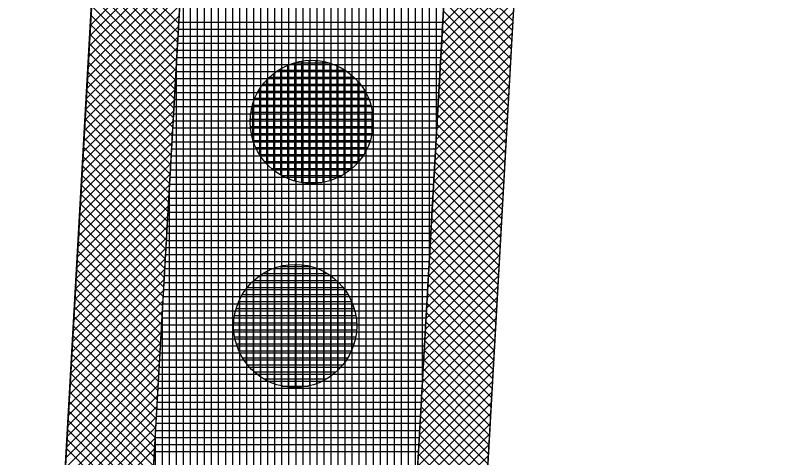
# Model space of a CAD drawing. Extents: x -565346 to -564154, y -1097386 to -1095620.
# Drawn here: x -564290.98 to -564269.4, y -1097012.97 to -1097000.39 of the extents above; entities that cross this region are included whole.
import ezdxf

# ---------------------------------------------------------------- set-up
doc = ezdxf.new("R2010")
doc.units = 0
for name, color, linetype in [('Vrstva 1', 7, 'Continuous'), ('Vrstva 13', 7, 'Continuous'), ('Vrstva 41', 7, 'Continuous'), ('Vrstva 42', 7, 'Continuous'), ('Vrstva 43', 7, 'Continuous'), ('Vrstva 44', 7, 'Continuous')]:
    doc.layers.add(name, color=color, linetype=linetype)

msp = doc.modelspace()

# ---------------------------------------------------------------- linework, layer by layer
at = {"layer": 'Vrstva 1'}
msp.add_line((-564296.5, -1097135.53), (-564285.9, -1096948.97), dxfattribs=at)
at = {"layer": 'Vrstva 13'}
msp.add_line((-564277.71, -1097016.43), (-564269.4, -1096869.98), dxfattribs=at)
at = {"layer": 'Vrstva 41'}
for points in [[(-564296.782, -1097140.492), (-564294.286, -1097140.634), (-564282.373, -1096930.972), (-564284.87, -1096930.83)], [(-564272.899, -1096931.51), (-564274.888, -1096931.397), (-564286.791, -1097141.059), (-564284.798, -1097141.172)]]:
    msp.add_lwpolyline(points, close=True, dxfattribs=at)
at = {"layer": 'Vrstva 42'}
for p, q in [((-564286.183, -1096998.018), (-564288.838, -1097000.674)), ((-564286.2, -1096998.318), (-564288.855, -1097000.974)), ((-564288.701, -1096998.251), (-564286.33, -1097000.621)), ((-564288.716, -1096998.519), (-564286.346, -1097000.889)), ((-564276.701, -1096998.507), (-564278.818, -1097000.624)), ((-564286.217, -1096998.618), (-564288.872, -1097001.274)), ((-564288.731, -1096998.787), (-564286.361, -1097001.157)), ((-564278.707, -1096998.669), (-564276.818, -1097000.558)), ((-564286.234, -1096998.918), (-564288.889, -1097001.574)), ((-564276.718, -1096998.807), (-564278.835, -1097000.924)), ((-564278.722, -1096998.937), (-564276.833, -1097000.826)), ((-564286.251, -1096999.218), (-564288.906, -1097001.874)), ((-564288.746, -1096999.054), (-564286.376, -1097001.424)), ((-564276.735, -1096999.107), (-564278.852, -1097001.224)), ((-564278.738, -1096999.204), (-564276.848, -1097001.094)), ((-564288.761, -1096999.322), (-564286.391, -1097001.692)), ((-564276.752, -1096999.407), (-564278.869, -1097001.524)), ((-564286.268, -1096999.518), (-564288.923, -1097002.173)), ((-564288.777, -1096999.589), (-564286.407, -1097001.96)), ((-564278.753, -1096999.472), (-564276.863, -1097001.361)), ((-564286.285, -1096999.818), (-564288.941, -1097002.473)), ((-564288.792, -1096999.857), (-564286.422, -1097002.227)), ((-564276.769, -1096999.707), (-564278.886, -1097001.824)), ((-564278.768, -1096999.74), (-564276.879, -1097001.629)), ((-564276.786, -1097000.007), (-564278.903, -1097002.123)), ((-564278.783, -1097000.007), (-564276.894, -1097001.897)), ((-564286.302, -1097000.117), (-564288.958, -1097002.773)), ((-564288.807, -1097000.125), (-564286.437, -1097002.495)), ((-564276.803, -1097000.306), (-564278.92, -1097002.423)), ((-564278.798, -1097000.275), (-564276.909, -1097002.164)), ((-564286.319, -1097000.417), (-564288.975, -1097003.073)), ((-564288.822, -1097000.392), (-564286.452, -1097002.763)), ((-564286.336, -1097000.717), (-564288.992, -1097003.373)), ((-564288.837, -1097000.66), (-564286.467, -1097003.03)), ((-564276.82, -1097000.606), (-564278.937, -1097002.723)), ((-564278.814, -1097000.542), (-564276.924, -1097002.432)), ((-564288.853, -1097000.928), (-564286.483, -1097003.298)), ((-564276.838, -1097000.906), (-564278.954, -1097003.023)), ((-564278.829, -1097000.81), (-564276.939, -1097002.7)), ((-564286.353, -1097001.017), (-564289.009, -1097003.673)), ((-564278.844, -1097001.078), (-564276.954, -1097002.967)), ((-564286.37, -1097001.317), (-564289.026, -1097003.973)), ((-564288.868, -1097001.195), (-564286.498, -1097003.565)), ((-564276.855, -1097001.206), (-564278.971, -1097003.323)), ((-564278.859, -1097001.345), (-564276.97, -1097003.235)), ((-564288.883, -1097001.463), (-564286.513, -1097003.833)), ((-564276.872, -1097001.506), (-564278.988, -1097003.623)), ((-564286.387, -1097001.617), (-564289.043, -1097004.273)), ((-564288.898, -1097001.731), (-564286.528, -1097004.101)), ((-564276.889, -1097001.806), (-564279.005, -1097003.923)), ((-564278.874, -1097001.613), (-564276.985, -1097003.503)), ((-564286.404, -1097001.917), (-564289.06, -1097004.572)), ((-564288.914, -1097001.998), (-564286.543, -1097004.368)), ((-564278.89, -1097001.881), (-564277, -1097003.77)), ((-564286.421, -1097002.217), (-564289.077, -1097004.872)), ((-564276.906, -1097002.106), (-564279.022, -1097004.222)), ((-564278.905, -1097002.148), (-564277.015, -1097004.038)), ((-564288.929, -1097002.266), (-564286.559, -1097004.636)), ((-564276.923, -1097002.405), (-564279.039, -1097004.522)), ((-564278.92, -1097002.416), (-564277.03, -1097004.305)), ((-564286.438, -1097002.516), (-564289.094, -1097005.172)), ((-564288.944, -1097002.534), (-564286.574, -1097004.904)), ((-564286.455, -1097002.816), (-564289.111, -1097005.472)), ((-564288.959, -1097002.801), (-564286.589, -1097005.171)), ((-564276.94, -1097002.705), (-564279.057, -1097004.822)), ((-564278.935, -1097002.684), (-564277.046, -1097004.573)), ((-564288.974, -1097003.069), (-564286.604, -1097005.439)), ((-564276.957, -1097003.005), (-564279.074, -1097005.122)), ((-564278.95, -1097002.951), (-564277.061, -1097004.841)), ((-564286.472, -1097003.116), (-564289.128, -1097005.772)), ((-564276.974, -1097003.305), (-564279.091, -1097005.422)), ((-564278.965, -1097003.219), (-564277.076, -1097005.108)), ((-564286.489, -1097003.416), (-564289.145, -1097006.072)), ((-564288.99, -1097003.336), (-564286.619, -1097005.707)), ((-564278.981, -1097003.487), (-564277.091, -1097005.376)), ((-564286.506, -1097003.716), (-564289.162, -1097006.372)), ((-564289.005, -1097003.604), (-564286.635, -1097005.974)), ((-564276.991, -1097003.605), (-564279.108, -1097005.722)), ((-564278.996, -1097003.754), (-564277.106, -1097005.644)), ((-564289.02, -1097003.872), (-564286.65, -1097006.242)), ((-564277.008, -1097003.905), (-564279.125, -1097006.022)), ((-564286.523, -1097004.016), (-564289.179, -1097006.672)), ((-564289.035, -1097004.139), (-564286.665, -1097006.509)), ((-564279.011, -1097004.022), (-564277.122, -1097005.911)), ((-564286.54, -1097004.316), (-564289.196, -1097006.971)), ((-564289.05, -1097004.407), (-564286.68, -1097006.777)), ((-564277.025, -1097004.205), (-564279.142, -1097006.322)), ((-564279.026, -1097004.29), (-564277.137, -1097006.179)), ((-564286.557, -1097004.616), (-564289.213, -1097007.271)), ((-564277.042, -1097004.504), (-564279.159, -1097006.621)), ((-564279.041, -1097004.557), (-564277.152, -1097006.447)), ((-564289.066, -1097004.675), (-564286.695, -1097007.045)), ((-564277.059, -1097004.804), (-564279.176, -1097006.921)), ((-564279.057, -1097004.825), (-564277.167, -1097006.714)), ((-564286.574, -1097004.916), (-564289.23, -1097007.571)), ((-564289.081, -1097004.942), (-564286.711, -1097007.312)), ((-564286.592, -1097005.215), (-564289.247, -1097007.871)), ((-564289.096, -1097005.21), (-564286.726, -1097007.58)), ((-564277.076, -1097005.104), (-564279.193, -1097007.221)), ((-564279.072, -1097005.092), (-564277.182, -1097006.982)), ((-564289.111, -1097005.478), (-564286.741, -1097007.848)), ((-564277.093, -1097005.404), (-564279.21, -1097007.521)), ((-564279.087, -1097005.36), (-564277.198, -1097007.25)), ((-564286.609, -1097005.515), (-564289.264, -1097008.171)), ((-564279.102, -1097005.628), (-564277.213, -1097007.517)), ((-564286.626, -1097005.815), (-564289.281, -1097008.471)), ((-564289.126, -1097005.745), (-564286.756, -1097008.115)), ((-564277.11, -1097005.704), (-564279.227, -1097007.821)), ((-564279.117, -1097005.895), (-564277.228, -1097007.785)), ((-564286.643, -1097006.115), (-564289.298, -1097008.771)), ((-564289.142, -1097006.013), (-564286.771, -1097008.383)), ((-564277.127, -1097006.004), (-564279.244, -1097008.121)), ((-564289.157, -1097006.28), (-564286.787, -1097008.651)), ((-564277.144, -1097006.304), (-564279.261, -1097008.421)), ((-564279.133, -1097006.163), (-564277.243, -1097008.053)), ((-564286.66, -1097006.415), (-564289.315, -1097009.071)), ((-564289.172, -1097006.548), (-564286.802, -1097008.918)), ((-564279.148, -1097006.431), (-564277.258, -1097008.32)), ((-564286.677, -1097006.715), (-564289.332, -1097009.37)), ((-564277.161, -1097006.603), (-564279.278, -1097008.72)), ((-564279.163, -1097006.698), (-564277.273, -1097008.588)), ((-564289.187, -1097006.816), (-564286.817, -1097009.186)), ((-564277.178, -1097006.903), (-564279.295, -1097009.02)), ((-564279.178, -1097006.966), (-564277.289, -1097008.856)), ((-564286.694, -1097007.015), (-564289.349, -1097009.67)), ((-564289.202, -1097007.083), (-564286.832, -1097009.453)), ((-564277.195, -1097007.203), (-564279.312, -1097009.32)), ((-564286.711, -1097007.315), (-564289.366, -1097009.97)), ((-564289.218, -1097007.351), (-564286.848, -1097009.721)), ((-564279.193, -1097007.234), (-564277.304, -1097009.123)), ((-564286.728, -1097007.614), (-564289.383, -1097010.27)), ((-564289.233, -1097007.619), (-564286.863, -1097009.989)), ((-564277.212, -1097007.503), (-564279.329, -1097009.62)), ((-564279.209, -1097007.501), (-564277.319, -1097009.391)), ((-564277.229, -1097007.803), (-564279.346, -1097009.92)), ((-564279.224, -1097007.769), (-564277.334, -1097009.659)), ((-564286.745, -1097007.914), (-564289.401, -1097010.57)), ((-564289.248, -1097007.886), (-564286.878, -1097010.256)), ((-564279.239, -1097008.037), (-564277.349, -1097009.926)), ((-564286.762, -1097008.214), (-564289.418, -1097010.87)), ((-564289.263, -1097008.154), (-564286.893, -1097010.524)), ((-564277.246, -1097008.103), (-564279.363, -1097010.22)), ((-564289.278, -1097008.422), (-564286.908, -1097010.792)), ((-564277.263, -1097008.403), (-564279.38, -1097010.52)), ((-564279.254, -1097008.304), (-564277.365, -1097010.194)), ((-564286.779, -1097008.514), (-564289.435, -1097011.17)), ((-564289.294, -1097008.689), (-564286.924, -1097011.059)), ((-564277.28, -1097008.702), (-564279.397, -1097010.82)), ((-564279.269, -1097008.572), (-564277.38, -1097010.461)), ((-564286.796, -1097008.814), (-564289.452, -1097011.47)), ((-564279.285, -1097008.84), (-564277.395, -1097010.729)), ((-564286.813, -1097009.114), (-564289.469, -1097011.77)), ((-564289.309, -1097008.957), (-564286.939, -1097011.327)), ((-564277.297, -1097009.002), (-564279.414, -1097011.119)), ((-564279.3, -1097009.107), (-564277.41, -1097010.997)), ((-564289.324, -1097009.224), (-564286.954, -1097011.595)), ((-564277.314, -1097009.302), (-564279.431, -1097011.419)), ((-564286.83, -1097009.414), (-564289.486, -1097012.069)), ((-564289.339, -1097009.492), (-564286.969, -1097011.862)), ((-564279.315, -1097009.375), (-564277.425, -1097011.264)), ((-564286.847, -1097009.714), (-564289.503, -1097012.369)), ((-564289.354, -1097009.76), (-564286.984, -1097012.13)), ((-564277.331, -1097009.602), (-564279.448, -1097011.719)), ((-564279.33, -1097009.642), (-564277.441, -1097011.532)), ((-564286.864, -1097010.014), (-564289.52, -1097012.669)), ((-564277.348, -1097009.902), (-564279.465, -1097012.019)), ((-564279.345, -1097009.91), (-564277.456, -1097011.8)), ((-564289.37, -1097010.027), (-564287, -1097012.397)), ((-564277.365, -1097010.202), (-564279.482, -1097012.319)), ((-564279.361, -1097010.178), (-564277.471, -1097012.067)), ((-564286.881, -1097010.313), (-564289.537, -1097012.969)), ((-564289.385, -1097010.295), (-564287.015, -1097012.665)), ((-564279.376, -1097010.445), (-564277.486, -1097012.335)), ((-564286.898, -1097010.613), (-564289.554, -1097013.269)), ((-564289.4, -1097010.563), (-564287.03, -1097012.933)), ((-564277.382, -1097010.502), (-564279.499, -1097012.619)), ((-564289.415, -1097010.83), (-564287.045, -1097013.2)), ((-564277.399, -1097010.801), (-564279.516, -1097012.919)), ((-564279.391, -1097010.713), (-564277.501, -1097012.603)), ((-564286.915, -1097010.913), (-564289.571, -1097013.569)), ((-564279.406, -1097010.981), (-564277.516, -1097012.87)), ((-564286.932, -1097011.213), (-564289.588, -1097013.869)), ((-564289.43, -1097011.098), (-564287.06, -1097013.468)), ((-564277.416, -1097011.101), (-564279.533, -1097013.218)), ((-564279.421, -1097011.248), (-564277.532, -1097013.138)), ((-564286.949, -1097011.513), (-564289.605, -1097014.169)), ((-564289.446, -1097011.366), (-564287.076, -1097013.736)), ((-564277.433, -1097011.401), (-564279.55, -1097013.518)), ((-564279.437, -1097011.516), (-564277.547, -1097013.406)), ((-564289.461, -1097011.633), (-564287.091, -1097014.003)), ((-564277.45, -1097011.701), (-564279.567, -1097013.818)), ((-564286.966, -1097011.813), (-564289.622, -1097014.468)), ((-564289.476, -1097011.901), (-564287.106, -1097014.271)), ((-564279.452, -1097011.784), (-564277.562, -1097013.673)), ((-564286.983, -1097012.113), (-564289.639, -1097014.768)), ((-564289.491, -1097012.168), (-564287.121, -1097014.539)), ((-564277.467, -1097012.001), (-564279.584, -1097014.118)), ((-564279.467, -1097012.051), (-564277.577, -1097013.941)), ((-564277.484, -1097012.301), (-564279.601, -1097014.418)), ((-564279.482, -1097012.319), (-564277.592, -1097014.209)), ((-564287, -1097012.413), (-564289.656, -1097015.068)), ((-564289.507, -1097012.436), (-564287.136, -1097014.806)), ((-564277.501, -1097012.601), (-564279.618, -1097014.718)), ((-564279.497, -1097012.587), (-564277.608, -1097014.476)), ((-564287.017, -1097012.712), (-564289.673, -1097015.368)), ((-564289.522, -1097012.704), (-564287.152, -1097015.074)), ((-564277.518, -1097012.901), (-564279.635, -1097015.018)), ((-564279.513, -1097012.854), (-564277.623, -1097014.744))]:
    msp.add_line(p, q, dxfattribs=at)
at = {"layer": 'Vrstva 43'}
for p, q in [((-564278.99, -1097003.651), (-564278.99, -1096880.115)), ((-564279.19, -1097007.173), (-564279.19, -1096883.64)), ((-564279.39, -1097010.696), (-564279.39, -1096887.165)), ((-564279.59, -1097014.219), (-564279.59, -1096890.689)), ((-564279.79, -1097017.742), (-564279.79, -1096894.214)), ((-564279.99, -1097021.265), (-564279.99, -1096897.739)), ((-564280.19, -1097024.788), (-564280.19, -1096901.264)), ((-564280.39, -1097028.31), (-564280.39, -1096904.789)), ((-564282.19, -1097060.016), (-564282.19, -1096906.123)), ((-564281.99, -1097056.493), (-564281.99, -1096906.114)), ((-564281.79, -1097052.97), (-564281.79, -1096906.104)), ((-564281.59, -1097049.447), (-564281.59, -1096906.094)), ((-564281.39, -1097045.925), (-564281.39, -1096906.085)), ((-564281.19, -1097042.402), (-564281.19, -1096906.075)), ((-564280.99, -1097038.879), (-564280.99, -1096906.065)), ((-564280.79, -1097035.356), (-564280.79, -1096906.056)), ((-564280.59, -1097031.833), (-564280.59, -1096906.046)), ((-564282.39, -1097063.539), (-564282.39, -1096931.271)), ((-564282.59, -1097067.062), (-564282.59, -1096934.791)), ((-564282.79, -1097070.585), (-564282.79, -1096938.311)), ((-564282.99, -1097074.107), (-564282.99, -1096941.831)), ((-564283.19, -1097077.63), (-564283.19, -1096945.351)), ((-564283.39, -1097081.153), (-564283.39, -1096948.871)), ((-564283.59, -1097084.676), (-564283.59, -1096952.391)), ((-564283.79, -1097088.199), (-564283.79, -1096955.91)), ((-564283.99, -1097091.722), (-564283.99, -1096959.43)), ((-564284.19, -1097095.244), (-564284.19, -1096962.95)), ((-564284.39, -1097098.767), (-564284.39, -1096966.47)), ((-564284.59, -1097102.29), (-564284.59, -1096969.99)), ((-564284.79, -1097105.813), (-564284.79, -1096973.51)), ((-564284.99, -1097109.336), (-564284.99, -1096977.03)), ((-564285.19, -1097112.859), (-564285.19, -1096980.55)), ((-564285.39, -1097116.382), (-564285.39, -1096984.069)), ((-564285.59, -1097119.904), (-564285.59, -1096987.589)), ((-564285.79, -1097123.427), (-564285.79, -1096991.109)), ((-564285.99, -1097126.95), (-564285.99, -1096994.629)), ((-564286.19, -1097130.473), (-564286.19, -1096998.149)), ((-564286.329, -1097000.59), (-564278.816, -1097000.59)), ((-564286.34, -1097000.79), (-564278.828, -1097000.79)), ((-564286.351, -1097000.99), (-564278.839, -1097000.99)), ((-564286.363, -1097001.19), (-564278.85, -1097001.19)), ((-564286.386, -1097001.59), (-564278.873, -1097001.59)), ((-564286.374, -1097001.39), (-564278.862, -1097001.39)), ((-564286.397, -1097001.79), (-564278.884, -1097001.79)), ((-564286.39, -1097133.996), (-564286.39, -1097001.669)), ((-564286.408, -1097001.99), (-564278.896, -1097001.99)), ((-564286.42, -1097002.19), (-564278.907, -1097002.19)), ((-564286.431, -1097002.39), (-564278.918, -1097002.39)), ((-564286.442, -1097002.59), (-564278.93, -1097002.59)), ((-564286.454, -1097002.79), (-564278.941, -1097002.79)), ((-564286.465, -1097002.99), (-564278.953, -1097002.99)), ((-564286.476, -1097003.19), (-564278.964, -1097003.19)), ((-564286.488, -1097003.39), (-564278.975, -1097003.39)), ((-564286.499, -1097003.59), (-564278.987, -1097003.59)), ((-564286.511, -1097003.79), (-564278.998, -1097003.79)), ((-564286.533, -1097004.19), (-564279.021, -1097004.19)), ((-564286.522, -1097003.99), (-564279.009, -1097003.99)), ((-564286.545, -1097004.39), (-564279.032, -1097004.39)), ((-564286.556, -1097004.59), (-564279.043, -1097004.59)), ((-564286.567, -1097004.79), (-564279.055, -1097004.79)), ((-564286.579, -1097004.99), (-564279.066, -1097004.99)), ((-564286.59, -1097137.519), (-564286.59, -1097005.189)), ((-564286.59, -1097005.19), (-564279.077, -1097005.19)), ((-564286.601, -1097005.39), (-564279.089, -1097005.39)), ((-564286.613, -1097005.59), (-564279.1, -1097005.59)), ((-564286.624, -1097005.79), (-564279.111, -1097005.79)), ((-564286.636, -1097005.99), (-564279.123, -1097005.99)), ((-564286.647, -1097006.19), (-564279.134, -1097006.19)), ((-564286.658, -1097006.39), (-564279.146, -1097006.39)), ((-564286.67, -1097006.59), (-564279.157, -1097006.59)), ((-564286.692, -1097006.99), (-564279.18, -1097006.99)), ((-564286.681, -1097006.79), (-564279.168, -1097006.79)), ((-564286.704, -1097007.19), (-564279.191, -1097007.19)), ((-564286.715, -1097007.39), (-564279.202, -1097007.39)), ((-564286.726, -1097007.59), (-564279.214, -1097007.59)), ((-564286.738, -1097007.79), (-564279.225, -1097007.79)), ((-564286.749, -1097007.99), (-564279.236, -1097007.99)), ((-564286.761, -1097008.19), (-564279.248, -1097008.19)), ((-564286.772, -1097008.39), (-564279.259, -1097008.39)), ((-564286.79, -1097141.041), (-564286.79, -1097008.709)), ((-564286.783, -1097008.59), (-564279.27, -1097008.59)), ((-564286.795, -1097008.79), (-564279.282, -1097008.79)), ((-564286.806, -1097008.99), (-564279.293, -1097008.99)), ((-564286.817, -1097009.19), (-564279.304, -1097009.19)), ((-564286.829, -1097009.39), (-564279.316, -1097009.39)), ((-564286.851, -1097009.79), (-564279.339, -1097009.79)), ((-564286.84, -1097009.59), (-564279.327, -1097009.59)), ((-564286.863, -1097009.99), (-564279.35, -1097009.99)), ((-564286.874, -1097010.19), (-564279.361, -1097010.19)), ((-564286.886, -1097010.39), (-564279.373, -1097010.39)), ((-564286.897, -1097010.59), (-564279.384, -1097010.59)), ((-564286.908, -1097010.79), (-564279.395, -1097010.79)), ((-564286.92, -1097010.99), (-564279.407, -1097010.99)), ((-564286.931, -1097011.19), (-564279.418, -1097011.19)), ((-564286.942, -1097011.39), (-564279.429, -1097011.39)), ((-564286.954, -1097011.59), (-564279.441, -1097011.59)), ((-564286.965, -1097011.79), (-564279.452, -1097011.79)), ((-564286.976, -1097011.99), (-564279.463, -1097011.99)), ((-564286.999, -1097012.39), (-564279.486, -1097012.39)), ((-564286.99, -1097151.064), (-564286.99, -1097012.229)), ((-564286.988, -1097012.19), (-564279.475, -1097012.19)), ((-564287.011, -1097012.59), (-564279.498, -1097012.59)), ((-564287.022, -1097012.79), (-564279.509, -1097012.79))]:
    msp.add_line(p, q, dxfattribs=at)
msp.add_lwpolyline([(-564283.37, -1096906.18), (-564284.87, -1096930.83), (-564282.373, -1096930.972), (-564294.286, -1097140.634), (-564296.782, -1097140.492), (-564297.42, -1097150.37), (-564294.347, -1097150.646), (-564303.226, -1097307.04), (-564304.096, -1097322.37), (-564304.399, -1097332.838), (-564302.848, -1097333.175), (-564297.082, -1097322.329), (-564293.197, -1097253.877), (-564289.027, -1097180.417), (-564287.358, -1097151.043), (-564285.364, -1097151.156), (-564284.798, -1097141.172), (-564286.791, -1097141.059), (-564274.888, -1096931.397), (-564272.899, -1096931.51), (-564271.475, -1096906.55)], dxfattribs=at)
at = {"layer": 'Vrstva 44'}
for p, q in [((-564283.22, -1097005.037), (-564283.22, -1097001.812)), ((-564283.05, -1097001.75), (-564282.036, -1097001.75)), ((-564283.02, -1097005.108), (-564283.02, -1097001.74)), ((-564282.82, -1097005.15), (-564282.82, -1097001.697)), ((-564282.62, -1097005.171), (-564282.62, -1097001.678)), ((-564282.42, -1097005.169), (-564282.42, -1097001.68)), ((-564282.22, -1097005.142), (-564282.22, -1097001.706)), ((-564282.02, -1097005.092), (-564282.02, -1097001.755)), ((-564283.486, -1097001.95), (-564281.603, -1097001.95)), ((-564283.42, -1097004.937), (-564283.42, -1097001.911)), ((-564281.82, -1097005.016), (-564281.82, -1097001.833)), ((-564281.62, -1097004.909), (-564281.62, -1097001.94)), ((-564283.82, -1097004.619), (-564283.82, -1097002.229)), ((-564283.743, -1097002.15), (-564281.347, -1097002.15)), ((-564283.62, -1097004.804), (-564283.62, -1097002.044)), ((-564281.42, -1097004.763), (-564281.42, -1097002.084)), ((-564283.924, -1097002.35), (-564281.165, -1097002.35)), ((-564281.22, -1097004.566), (-564281.22, -1097002.282)), ((-564284.059, -1097002.55), (-564281.03, -1097002.55)), ((-564284.02, -1097004.361), (-564284.02, -1097002.487)), ((-564281.02, -1097004.28), (-564281.02, -1097002.565)), ((-564284.157, -1097002.75), (-564280.93, -1097002.75)), ((-564284.227, -1097002.95), (-564280.862, -1097002.95)), ((-564284.22, -1097003.921), (-564284.22, -1097002.927)), ((-564284.272, -1097003.15), (-564280.818, -1097003.15)), ((-564280.82, -1097003.721), (-564280.82, -1097003.136)), ((-564284.292, -1097003.35), (-564280.797, -1097003.35)), ((-564284.288, -1097003.55), (-564280.799, -1097003.55)), ((-564284.262, -1097003.75), (-564280.826, -1097003.75)), ((-564284.212, -1097003.95), (-564280.877, -1097003.95)), ((-564284.136, -1097004.15), (-564280.953, -1097004.15)), ((-564284.027, -1097004.35), (-564281.06, -1097004.35)), ((-564283.883, -1097004.55), (-564281.207, -1097004.55)), ((-564283.683, -1097004.75), (-564281.405, -1097004.75)), ((-564283.397, -1097004.95), (-564281.691, -1097004.95)), ((-564282.822, -1097005.15), (-564282.256, -1097005.15)), ((-564283.6, -1097010.871), (-564283.6, -1097007.577)), ((-564283.448, -1097007.53), (-564282.583, -1097007.53)), ((-564283.4, -1097010.931), (-564283.4, -1097007.519)), ((-564283.2, -1097010.963), (-564283.2, -1097007.485)), ((-564283, -1097010.972), (-564283, -1097007.475)), ((-564282.8, -1097010.959), (-564282.8, -1097007.488)), ((-564282.6, -1097010.923), (-564282.6, -1097007.526)), ((-564282.4, -1097010.862), (-564282.4, -1097007.587)), ((-564284, -1097010.668), (-564284, -1097007.78)), ((-564283.924, -1097007.73), (-564282.107, -1097007.73)), ((-564283.8, -1097010.787), (-564283.8, -1097007.661)), ((-564282.2, -1097010.771), (-564282.2, -1097007.676)), ((-564282, -1097010.648), (-564282, -1097007.8)), ((-564284.2, -1097010.509), (-564284.2, -1097007.938)), ((-564284.191, -1097007.93), (-564281.839, -1097007.93)), ((-564281.8, -1097010.482), (-564281.8, -1097007.965)), ((-564284.4, -1097010.289), (-564284.4, -1097008.158)), ((-564284.378, -1097008.13), (-564281.65, -1097008.13)), ((-564281.6, -1097010.253), (-564281.6, -1097008.196)), ((-564284.6, -1097009.962), (-564284.6, -1097008.484)), ((-564284.518, -1097008.33), (-564281.512, -1097008.33)), ((-564284.619, -1097008.53), (-564281.408, -1097008.53)), ((-564281.4, -1097009.895), (-564281.4, -1097008.551)), ((-564284.738, -1097008.93), (-564281.291, -1097008.93)), ((-564284.691, -1097008.73), (-564281.337, -1097008.73)), ((-564284.762, -1097009.13), (-564281.268, -1097009.13)), ((-564284.76, -1097009.33), (-564281.268, -1097009.33)), ((-564284.735, -1097009.53), (-564281.292, -1097009.53)), ((-564284.688, -1097009.73), (-564281.341, -1097009.73)), ((-564284.615, -1097009.93), (-564281.415, -1097009.93)), ((-564284.51, -1097010.13), (-564281.517, -1097010.13)), ((-564284.368, -1097010.33), (-564281.661, -1097010.33)), ((-564284.176, -1097010.53), (-564281.85, -1097010.53)), ((-564283.902, -1097010.73), (-564282.125, -1097010.73)), ((-564283.403, -1097010.93), (-564282.633, -1097010.93))]:
    msp.add_line(p, q, dxfattribs=at)
for centre in [(-564282.544, -1097003.424), (-564283.014, -1097009.224)]:
    msp.add_circle(centre, 1.75, dxfattribs=at)

doc.saveas('drawing.dxf')
